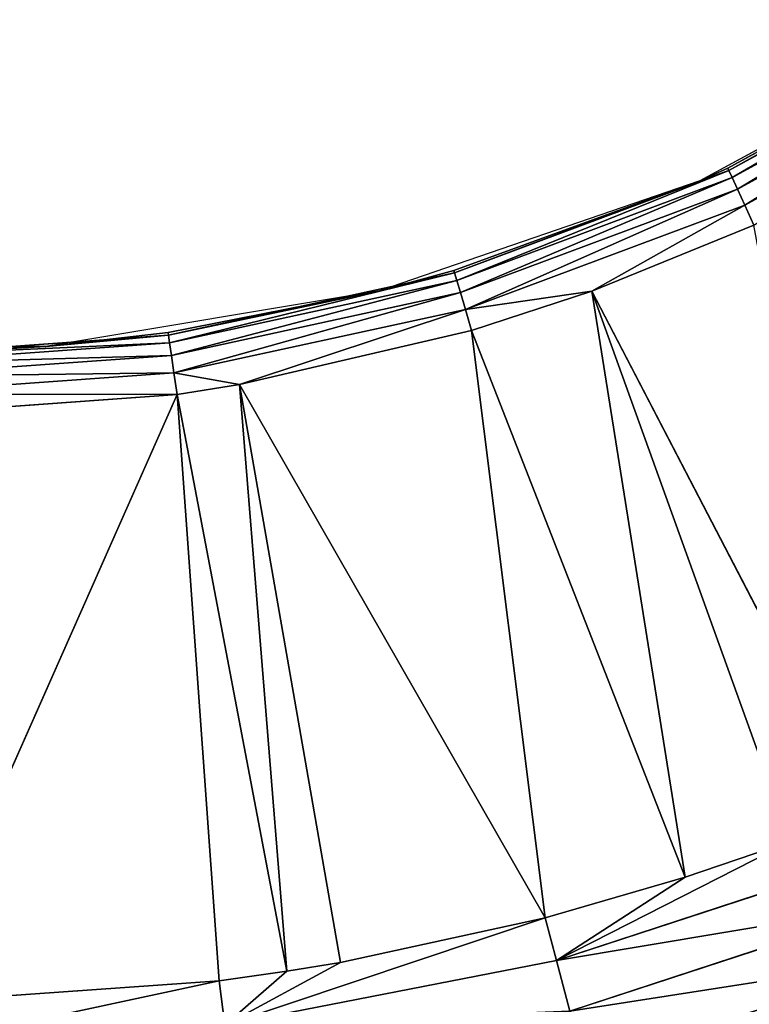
# Model space of a CAD drawing. Extents: x 0 to 605, y 0 to 400.
# Tile 294 of 656: x 303.55 to 309.24, y 183.77 to 191.46. Entities that reach past the tile are written whole.
import ezdxf

# ---------------------------------------------------------------- set-up
doc = ezdxf.new("R2010")
doc.units = 0
doc.header["$LTSCALE"] = 25.4
doc.layers.get('0').update_dxf_attribs({"linetype": 'CONTINUOUS'})

# ---------------------------------------------------------------- blocks, each defined once
blk = doc.blocks.new('ATLANTA610_-_S_STL')
at = {"color": 0}
for p, q in [((308.1099, 24.202, 216.1627), (308.0063, 23.8561, 215.7678)), ((308.1099, 24.202, 216.1627), (308.0063, 23.8561, 215.7678)), ((308.1099, 24.202, 216.1627), (310.6826, 24.1891, 215.3189)), ((308.1099, 24.202, 216.1627), (310.6826, 24.1891, 215.3189)), ((305.3722, 23.503, 215.9267), (305.4175, 23.8648, 216.2706)), ((305.3722, 23.503, 215.9267), (305.4175, 23.8648, 216.2706)), ((307.918, 23.4943, 215.4324), (305.4175, 23.8648, 216.2706)), ((305.4175, 23.8648, 216.2706), (308.0063, 23.8561, 215.7678)), ((307.918, 23.4943, 215.4324), (305.4175, 23.8648, 216.2706)), ((306.3197, 23.5003, 215.7812), (305.4175, 23.8648, 216.2706)), ((305.9022, 23.5016, 215.8508), (305.4175, 23.8648, 216.2706)), ((306.3197, 23.5003, 215.7812), (305.4175, 23.8648, 216.2706)), ((305.9022, 23.5016, 215.8508), (305.4175, 23.8648, 216.2706)), ((305.4175, 23.8648, 216.2706), (308.0063, 23.8561, 215.7678)), ((308.0063, 23.8561, 215.7678), (307.918, 23.4943, 215.4324)), ((308.0063, 23.8561, 215.7678), (307.918, 23.4943, 215.4324)), ((309.8293, 23.4846, 214.8366), (308.0063, 23.8561, 215.7678)), ((308.0063, 23.8561, 215.7678), (310.5302, 23.8432, 214.9402)), ((309.8293, 23.4846, 214.8366), (308.0063, 23.8561, 215.7678)), ((309.0111, 23.489, 215.1163), (308.0063, 23.8561, 215.7678)), ((309.0111, 23.489, 215.1163), (308.0063, 23.8561, 215.7678)), ((308.0063, 23.8561, 215.7678), (310.5302, 23.8432, 214.9402)), ((302.9403, 23.506, 216.0984), (305.044, 18.2168, 211.3481)), ((302.9403, 23.506, 216.0984), (305.044, 18.2168, 211.3481)), ((302.9403, 23.506, 216.0984), (305.3722, 23.503, 215.9267)), ((302.9403, 23.506, 216.0984), (305.3722, 23.503, 215.9267)), ((305.3722, 23.503, 215.9267), (305.044, 18.2168, 211.3481)), ((305.3722, 23.503, 215.9267), (305.044, 18.2168, 211.3481)), ((305.044, 18.2168, 211.3481), (305.9022, 23.5016, 215.8508)), ((305.044, 18.2168, 211.3481), (305.9022, 23.5016, 215.8508)), ((305.3722, 23.503, 215.9267), (305.9022, 23.5016, 215.8508)), ((305.3722, 23.503, 215.9267), (305.9022, 23.5016, 215.8508)), ((305.9022, 23.5016, 215.8508), (305.5323, 18.2168, 211.2704)), ((305.9022, 23.5016, 215.8508), (305.5323, 18.2168, 211.2704)), ((306.3197, 23.5003, 215.7812), (305.5323, 18.2168, 211.2704)), ((306.3197, 23.5003, 215.7812), (305.5323, 18.2168, 211.2704)), ((305.5323, 18.2168, 211.2704), (307.918, 23.4943, 215.4324)), ((305.5323, 18.2168, 211.2704), (307.918, 23.4943, 215.4324)), ((305.9022, 23.5016, 215.8508), (306.3197, 23.5003, 215.7812)), ((305.9022, 23.5016, 215.8508), (306.3197, 23.5003, 215.7812)), ((306.3197, 23.5003, 215.7812), (307.918, 23.4943, 215.4324)), ((306.3197, 23.5003, 215.7812), (307.918, 23.4943, 215.4324)), ((307.918, 23.4943, 215.4324), (307.3428, 18.2168, 210.848)), ((307.918, 23.4943, 215.4324), (307.3428, 18.2168, 210.848)), ((309.0111, 23.489, 215.1163), (307.3428, 18.2168, 210.848)), ((309.0111, 23.489, 215.1163), (307.3428, 18.2168, 210.848)), ((307.918, 23.4943, 215.4324), (309.0111, 23.489, 215.1163)), ((307.918, 23.4943, 215.4324), (309.0111, 23.489, 215.1163)), ((309.0111, 23.489, 215.1163), (308.2828, 18.2168, 210.5411)), ((309.0111, 23.489, 215.1163), (308.2828, 18.2168, 210.5411)), ((309.8293, 23.4846, 214.8366), (308.2828, 18.2168, 210.5411)), ((309.8293, 23.4846, 214.8366), (308.2828, 18.2168, 210.5411)), ((308.2828, 18.2168, 210.5411), (310.4004, 23.4814, 214.6185)), ((308.2828, 18.2168, 210.5411), (310.4004, 23.4814, 214.6185)), ((309.0111, 23.489, 215.1163), (309.8293, 23.4846, 214.8366)), ((309.0111, 23.489, 215.1163), (309.8293, 23.4846, 214.8366)), ((302.6974, 18.2168, 211.5159), (305.044, 18.2168, 211.3481)), ((302.6974, 18.2168, 211.5159), (305.044, 18.2168, 211.3481)), ((305.044, 18.2168, 211.3481), (305.0197, 17.9884, 211.1787)), ((305.0197, 17.9884, 211.1787), (305.5323, 18.2168, 211.2704)), ((305.0197, 17.9884, 211.1787), (305.5323, 18.2168, 211.2704)), ((305.044, 18.2168, 211.3481), (305.0197, 17.9884, 211.1787)), ((305.044, 18.2168, 211.3481), (305.5323, 18.2168, 211.2704)), ((305.044, 18.2168, 211.3481), (305.5323, 18.2168, 211.2704)), ((305.5323, 18.2168, 211.2704), (307.3428, 18.2168, 210.848)), ((307.2946, 17.9884, 210.6839), (305.5323, 18.2168, 211.2704)), ((307.2946, 17.9884, 210.6839), (305.5323, 18.2168, 211.2704)), ((305.5323, 18.2168, 211.2704), (307.3428, 18.2168, 210.848)), ((307.3428, 18.2168, 210.848), (307.2946, 17.9884, 210.6839)), ((307.2946, 17.9884, 210.6839), (308.2828, 18.2168, 210.5411)), ((307.2946, 17.9884, 210.6839), (308.2828, 18.2168, 210.5411)), ((307.3428, 18.2168, 210.848), (307.2946, 17.9884, 210.6839)), ((307.3428, 18.2168, 210.848), (308.2828, 18.2168, 210.5411)), ((307.3428, 18.2168, 210.848), (308.2828, 18.2168, 210.5411)), ((308.2828, 18.2168, 210.5411), (309.476, 17.9884, 209.8702)), ((308.2828, 18.2168, 210.5411), (309.5471, 18.2168, 210.0258)), ((308.2828, 18.2168, 210.5411), (309.476, 17.9884, 209.8702)), ((308.2828, 18.2168, 210.5411), (309.5471, 18.2168, 210.0258)), ((309.5471, 18.2168, 210.0258), (309.476, 17.9884, 209.8702)), ((309.5471, 18.2168, 210.0258), (309.476, 17.9884, 209.8702)), ((302.6974, 17.9884, 211.3448), (305.0197, 17.9884, 211.1787)), ((302.6974, 17.9884, 211.3448), (305.0197, 17.9884, 211.1787)), ((305.0197, 17.9884, 211.1787), (305.0002, 17.7379, 211.0433)), ((305.0197, 17.9884, 211.1787), (305.0002, 17.7379, 211.0433)), ((305.0197, 17.9884, 211.1787), (307.2946, 17.9884, 210.6839)), ((305.0197, 17.9884, 211.1787), (307.2946, 17.9884, 210.6839)), ((307.2946, 17.9884, 210.6839), (307.2561, 17.7379, 210.5526)), ((307.2946, 17.9884, 210.6839), (307.2561, 17.7379, 210.5526)), ((307.2946, 17.9884, 210.6839), (309.476, 17.9884, 209.8702)), ((307.2946, 17.9884, 210.6839), (309.476, 17.9884, 209.8702)), ((309.476, 17.9884, 209.8702), (309.4192, 17.7379, 209.7458)), ((309.476, 17.9884, 209.8702), (309.4192, 17.7379, 209.7458)), ((311.5194, 17.9884, 208.7545), (309.476, 17.9884, 209.8702)), ((311.5194, 17.9884, 208.7545), (309.476, 17.9884, 209.8702)), ((302.6974, 17.7379, 211.208), (305.0002, 17.7379, 211.0433)), ((302.6974, 17.7379, 211.208), (305.0002, 17.7379, 211.0433)), ((305.0002, 17.7379, 211.0433), (304.986, 17.4705, 210.9446)), ((305.0002, 17.7379, 211.0433), (304.986, 17.4705, 210.9446)), ((305.0002, 17.7379, 211.0433), (307.2561, 17.7379, 210.5526)), ((305.0002, 17.7379, 211.0433), (307.2561, 17.7379, 210.5526)), ((307.2561, 17.7379, 210.5526), (307.228, 17.4705, 210.4569)), ((307.2561, 17.7379, 210.5526), (307.228, 17.4705, 210.4569)), ((307.2561, 17.7379, 210.5526), (309.4192, 17.7379, 209.7458)), ((307.2561, 17.7379, 210.5526), (309.4192, 17.7379, 209.7458)), ((309.4192, 17.7379, 209.7458), (309.3777, 17.4705, 209.6551)), ((309.4192, 17.7379, 209.7458), (309.3777, 17.4705, 209.6551)), ((311.4454, 17.7379, 208.6394), (309.4192, 17.7379, 209.7458)), ((311.4454, 17.7379, 208.6394), (309.4192, 17.7379, 209.7458)), ((302.6974, 17.4705, 211.1083), (304.986, 17.4705, 210.9446)), ((302.6974, 17.4705, 211.1083), (304.986, 17.4705, 210.9446)), ((304.986, 17.4705, 210.9446), (304.9774, 17.1917, 210.8846)), ((304.986, 17.4705, 210.9446), (304.9774, 17.1917, 210.8846)), ((304.986, 17.4705, 210.9446), (307.228, 17.4705, 210.4569)), ((304.986, 17.4705, 210.9446), (307.228, 17.4705, 210.4569)), ((307.228, 17.4705, 210.4569), (307.2109, 17.1917, 210.3987)), ((307.228, 17.4705, 210.4569), (307.2109, 17.1917, 210.3987)), ((307.228, 17.4705, 210.4569), (309.3777, 17.4705, 209.6551)), ((307.228, 17.4705, 210.4569), (309.3777, 17.4705, 209.6551)), ((309.3777, 17.4705, 209.6551), (309.3525, 17.1917, 209.5999)), ((309.3777, 17.4705, 209.6551), (309.3525, 17.1917, 209.5999)), ((311.3915, 17.4705, 208.5555), (309.3777, 17.4705, 209.6551)), ((311.3915, 17.4705, 208.5555), (309.3777, 17.4705, 209.6551)), ((302.6974, 17.1917, 211.0476), (304.0187, 16.907, 210.9726)), ((302.6974, 17.1917, 211.0476), (304.0187, 16.907, 210.9726)), ((302.6974, 17.1917, 211.0476), (304.9774, 17.1917, 210.8846)), ((302.6974, 17.1917, 211.0476), (304.9774, 17.1917, 210.8846)), ((304.0187, 16.907, 210.9726), (304.9774, 17.1917, 210.8846)), ((304.0187, 16.907, 210.9726), (304.9774, 17.1917, 210.8846)), ((304.9745, 16.907, 210.8644), (304.9774, 17.1917, 210.8846)), ((304.9745, 16.907, 210.8644), (304.9774, 17.1917, 210.8846)), ((304.9774, 17.1917, 210.8846), (306.6252, 16.907, 210.5377)), ((304.9774, 17.1917, 210.8846), (306.6252, 16.907, 210.5377)), ((304.9774, 17.1917, 210.8846), (307.2109, 17.1917, 210.3987)), ((304.9774, 17.1917, 210.8846), (307.2109, 17.1917, 210.3987)), ((306.6252, 16.907, 210.5377), (307.2109, 17.1917, 210.3987)), ((306.6252, 16.907, 210.5377), (307.2109, 17.1917, 210.3987)), ((307.2052, 16.907, 210.3792), (307.2109, 17.1917, 210.3987)), ((307.2052, 16.907, 210.3792), (307.2109, 17.1917, 210.3987)), ((307.2109, 17.1917, 210.3987), (309.1246, 16.907, 209.6796)), ((307.2109, 17.1917, 210.3987), (309.1246, 16.907, 209.6796)), ((307.2109, 17.1917, 210.3987), (309.3525, 17.1917, 209.5999)), ((307.2109, 17.1917, 210.3987), (309.3525, 17.1917, 209.5999)), ((309.1246, 16.907, 209.6796), (309.3525, 17.1917, 209.5999)), ((309.1246, 16.907, 209.6796), (309.3525, 17.1917, 209.5999)), ((309.3525, 17.1917, 209.5999), (309.3441, 16.907, 209.5814)), ((309.3525, 17.1917, 209.5999), (309.3441, 16.907, 209.5814)), ((311.3587, 17.1917, 208.5044), (309.3525, 17.1917, 209.5999)), ((311.3587, 17.1917, 208.5044), (309.3525, 17.1917, 209.5999)), ((304.0187, 0.0661, 210.9726), (302.6974, 16.907, 211.0273)), ((302.6974, 16.907, 211.0273), (304.0187, 16.907, 210.9726)), ((304.0187, 0.0661, 210.9726), (302.6974, 16.907, 211.0273)), ((302.6974, 16.907, 211.0273), (304.0187, 16.907, 210.9726)), ((304.0187, 0.0661, 210.9726), (304.9745, 16.907, 210.8644)), ((304.0187, 0.0661, 210.9726), (304.9745, 16.907, 210.8644)), ((304.0187, 0.0661, 210.9726), (304.0187, 16.907, 210.9726)), ((304.0187, 16.907, 210.9726), (304.9745, 16.907, 210.8644)), ((304.0187, 0.0661, 210.9726), (304.0187, 16.907, 210.9726)), ((304.0187, 16.907, 210.9726), (304.9745, 16.907, 210.8644)), ((306.6252, 0.0661, 210.5377), (304.9745, 16.907, 210.8644)), ((304.9745, 16.907, 210.8644), (306.6252, 16.907, 210.5377)), ((306.6252, 0.0661, 210.5377), (304.9745, 16.907, 210.8644)), ((304.9745, 16.907, 210.8644), (306.6252, 16.907, 210.5377)), ((306.6252, 0.0661, 210.5377), (307.2052, 16.907, 210.3792)), ((306.6252, 0.0661, 210.5377), (307.2052, 16.907, 210.3792)), ((306.6252, 0.0661, 210.5377), (306.6252, 16.907, 210.5377)), ((306.6252, 16.907, 210.5377), (307.2052, 16.907, 210.3792)), ((306.6252, 0.0661, 210.5377), (306.6252, 16.907, 210.5377)), ((306.6252, 16.907, 210.5377), (307.2052, 16.907, 210.3792)), ((309.1246, 0.0661, 209.6796), (307.2052, 16.907, 210.3792)), ((307.2052, 16.907, 210.3792), (309.1246, 16.907, 209.6796)), ((309.1246, 0.0661, 209.6796), (307.2052, 16.907, 210.3792)), ((307.2052, 16.907, 210.3792), (309.1246, 16.907, 209.6796)), ((309.1246, 0.0661, 209.6796), (309.3441, 16.907, 209.5814)), ((309.1246, 0.0661, 209.6796), (309.3441, 16.907, 209.5814)), ((309.1246, 0.0661, 209.6796), (309.1246, 16.907, 209.6796)), ((309.1246, 16.907, 209.6796), (309.3441, 16.907, 209.5814)), ((309.1246, 0.0661, 209.6796), (309.1246, 16.907, 209.6796)), ((309.1246, 16.907, 209.6796), (309.3441, 16.907, 209.5814)), ((311.4486, 0.0661, 208.4219), (309.3441, 16.907, 209.5814)), ((309.3441, 16.907, 209.5814), (311.3477, 16.907, 208.4873)), ((311.4486, 0.0661, 208.4219), (309.3441, 16.907, 209.5814)), ((309.3441, 16.907, 209.5814), (311.3477, 16.907, 208.4873)), ((304.0187, 0.0661, 210.9726), (301.3762, 0.0661, 210.9726)), ((306.6252, 0.0661, 210.5377), (304.0187, 0.0661, 210.9726)), ((309.1246, 0.0661, 209.6796), (306.6252, 0.0661, 210.5377)), ((311.4486, 0.0661, 208.4219), (309.1246, 0.0661, 209.6796))]:
    blk.add_line(p, q, dxfattribs=at)
mesh = blk.add_polyface(dxfattribs=at)
corners = [(309.7007, 24.7541, 216.664), (310.8495, 24.4926, 215.735), (308.2234, 24.5055, 216.5964)]
mesh.append_faces([[corners[k] for k in face] for face in [(0, 1, 2)]], dxfattribs={"color": 0})
mesh = blk.add_polyface(dxfattribs=at)
corners = [(308.1099, 24.202, 216.1627), (310.8495, 24.4926, 215.735), (310.6826, 24.1891, 215.3189), (308.2234, 24.5055, 216.5964)]
mesh.append_faces([[corners[k] for k in face] for face in [(0, 1, 2), (1, 0, 3)]], dxfattribs={"vtx0": -1, "color": 0})
mesh = blk.add_polyface(dxfattribs=at)
corners = [(305.4175, 23.8648, 216.2706), (308.1099, 24.202, 216.1627), (308.0063, 23.8561, 215.7678), (305.4707, 24.2107, 216.6754)]
mesh.append_faces([[corners[k] for k in face] for face in [(0, 1, 2), (1, 0, 3)]], dxfattribs={"vtx0": -1, "color": 0})
mesh = blk.add_polyface(dxfattribs=at)
corners = [(308.0063, 23.8561, 215.7678), (310.6826, 24.1891, 215.3189), (310.5302, 23.8432, 214.9402), (308.1099, 24.202, 216.1627)]
mesh.append_faces([[corners[k] for k in face] for face in [(0, 1, 2), (1, 0, 3)]], dxfattribs={"vtx0": -1, "color": 0})
mesh = blk.add_polyface(dxfattribs=at)
corners = [(302.9443, 23.8679, 216.4452), (305.3722, 23.503, 215.9267), (302.9403, 23.506, 216.0984), (305.4175, 23.8648, 216.2706)]
mesh.append_faces([[corners[k] for k in face] for face in [(0, 1, 2), (1, 0, 3)]], dxfattribs={"vtx0": -1, "color": 0})
mesh = blk.add_polyface(dxfattribs=at)
corners = [(305.9022, 23.5016, 215.8508), (305.3722, 23.503, 215.9267), (305.4175, 23.8648, 216.2706)]
mesh.append_faces([[corners[k] for k in face] for face in [(0, 1, 2)]], dxfattribs={"color": 0})
mesh = blk.add_polyface(dxfattribs=at)
corners = [(308.0063, 23.8561, 215.7678), (307.918, 23.4943, 215.4324), (305.4175, 23.8648, 216.2706)]
mesh.append_faces([[corners[k] for k in face] for face in [(0, 1, 2)]], dxfattribs={"color": 0})
mesh = blk.add_polyface(dxfattribs=at)
corners = [(307.918, 23.4943, 215.4324), (306.3197, 23.5003, 215.7812), (305.4175, 23.8648, 216.2706)]
mesh.append_faces([[corners[k] for k in face] for face in [(0, 1, 2)]], dxfattribs={"color": 0})
mesh = blk.add_polyface(dxfattribs=at)
corners = [(306.3197, 23.5003, 215.7812), (305.9022, 23.5016, 215.8508), (305.4175, 23.8648, 216.2706)]
mesh.append_faces([[corners[k] for k in face] for face in [(0, 1, 2)]], dxfattribs={"color": 0})
mesh = blk.add_polyface(dxfattribs=at)
corners = [(309.0111, 23.489, 215.1163), (307.918, 23.4943, 215.4324), (308.0063, 23.8561, 215.7678)]
mesh.append_faces([[corners[k] for k in face] for face in [(0, 1, 2)]], dxfattribs={"color": 0})
mesh = blk.add_polyface(dxfattribs=at)
corners = [(310.5302, 23.8432, 214.9402), (309.8293, 23.4846, 214.8366), (308.0063, 23.8561, 215.7678)]
mesh.append_faces([[corners[k] for k in face] for face in [(0, 1, 2)]], dxfattribs={"color": 0})
mesh = blk.add_polyface(dxfattribs=at)
corners = [(309.8293, 23.4846, 214.8366), (309.0111, 23.489, 215.1163), (308.0063, 23.8561, 215.7678)]
mesh.append_faces([[corners[k] for k in face] for face in [(0, 1, 2)]], dxfattribs={"color": 0})
mesh = blk.add_polyface(dxfattribs=at)
corners = [(305.044, 18.2168, 211.3481), (302.6974, 18.2168, 211.5159), (302.9403, 23.506, 216.0984)]
mesh.append_faces([[corners[k] for k in face] for face in [(0, 1, 2)]], dxfattribs={"color": 0})
mesh = blk.add_polyface(dxfattribs=at)
corners = [(305.3722, 23.503, 215.9267), (305.044, 18.2168, 211.3481), (302.9403, 23.506, 216.0984)]
mesh.append_faces([[corners[k] for k in face] for face in [(0, 1, 2)]], dxfattribs={"color": 0})
mesh = blk.add_polyface(dxfattribs=at)
corners = [(305.9022, 23.5016, 215.8508), (305.044, 18.2168, 211.3481), (305.3722, 23.503, 215.9267)]
mesh.append_faces([[corners[k] for k in face] for face in [(0, 1, 2)]], dxfattribs={"color": 0})
mesh = blk.add_polyface(dxfattribs=at)
corners = [(305.9022, 23.5016, 215.8508), (305.5323, 18.2168, 211.2704), (305.044, 18.2168, 211.3481)]
mesh.append_faces([[corners[k] for k in face] for face in [(0, 1, 2)]], dxfattribs={"color": 0})
mesh = blk.add_polyface(dxfattribs=at)
corners = [(306.3197, 23.5003, 215.7812), (305.5323, 18.2168, 211.2704), (305.9022, 23.5016, 215.8508)]
mesh.append_faces([[corners[k] for k in face] for face in [(0, 1, 2)]], dxfattribs={"color": 0})
mesh = blk.add_polyface(dxfattribs=at)
corners = [(307.918, 23.4943, 215.4324), (305.5323, 18.2168, 211.2704), (306.3197, 23.5003, 215.7812)]
mesh.append_faces([[corners[k] for k in face] for face in [(0, 1, 2)]], dxfattribs={"color": 0})
mesh = blk.add_polyface(dxfattribs=at)
corners = [(307.918, 23.4943, 215.4324), (307.3428, 18.2168, 210.848), (305.5323, 18.2168, 211.2704)]
mesh.append_faces([[corners[k] for k in face] for face in [(0, 1, 2)]], dxfattribs={"color": 0})
mesh = blk.add_polyface(dxfattribs=at)
corners = [(309.0111, 23.489, 215.1163), (307.3428, 18.2168, 210.848), (307.918, 23.4943, 215.4324)]
mesh.append_faces([[corners[k] for k in face] for face in [(0, 1, 2)]], dxfattribs={"color": 0})
mesh = blk.add_polyface(dxfattribs=at)
corners = [(309.0111, 23.489, 215.1163), (308.2828, 18.2168, 210.5411), (307.3428, 18.2168, 210.848)]
mesh.append_faces([[corners[k] for k in face] for face in [(0, 1, 2)]], dxfattribs={"color": 0})
mesh = blk.add_polyface(dxfattribs=at)
corners = [(309.8293, 23.4846, 214.8366), (308.2828, 18.2168, 210.5411), (309.0111, 23.489, 215.1163)]
mesh.append_faces([[corners[k] for k in face] for face in [(0, 1, 2)]], dxfattribs={"color": 0})
mesh = blk.add_polyface(dxfattribs=at)
corners = [(310.4004, 23.4814, 214.6185), (308.2828, 18.2168, 210.5411), (309.8293, 23.4846, 214.8366)]
mesh.append_faces([[corners[k] for k in face] for face in [(0, 1, 2)]], dxfattribs={"color": 0})
mesh = blk.add_polyface(dxfattribs=at)
corners = [(310.4004, 23.4814, 214.6185), (309.5471, 18.2168, 210.0258), (308.2828, 18.2168, 210.5411)]
mesh.append_faces([[corners[k] for k in face] for face in [(0, 1, 2)]], dxfattribs={"color": 0})
mesh = blk.add_polyface(dxfattribs=at)
corners = [(305.044, 18.2168, 211.3481), (302.6974, 17.9884, 211.3448), (302.6974, 18.2168, 211.5159), (305.0197, 17.9884, 211.1787)]
mesh.append_faces([[corners[k] for k in face] for face in [(0, 1, 2), (1, 0, 3)]], dxfattribs={"vtx0": -1, "color": 0})
mesh = blk.add_polyface(dxfattribs=at)
corners = [(307.2946, 17.9884, 210.6839), (305.0197, 17.9884, 211.1787), (305.5323, 18.2168, 211.2704)]
mesh.append_faces([[corners[k] for k in face] for face in [(0, 1, 2)]], dxfattribs={"color": 0})
mesh = blk.add_polyface(dxfattribs=at)
corners = [(305.5323, 18.2168, 211.2704), (305.0197, 17.9884, 211.1787), (305.044, 18.2168, 211.3481)]
mesh.append_faces([[corners[k] for k in face] for face in [(0, 1, 2)]], dxfattribs={"color": 0})
mesh = blk.add_polyface(dxfattribs=at)
corners = [(307.3428, 18.2168, 210.848), (307.2946, 17.9884, 210.6839), (305.5323, 18.2168, 211.2704)]
mesh.append_faces([[corners[k] for k in face] for face in [(0, 1, 2)]], dxfattribs={"color": 0})
mesh = blk.add_polyface(dxfattribs=at)
corners = [(309.476, 17.9884, 209.8702), (307.2946, 17.9884, 210.6839), (308.2828, 18.2168, 210.5411)]
mesh.append_faces([[corners[k] for k in face] for face in [(0, 1, 2)]], dxfattribs={"color": 0})
mesh = blk.add_polyface(dxfattribs=at)
corners = [(308.2828, 18.2168, 210.5411), (307.2946, 17.9884, 210.6839), (307.3428, 18.2168, 210.848)]
mesh.append_faces([[corners[k] for k in face] for face in [(0, 1, 2)]], dxfattribs={"color": 0})
mesh = blk.add_polyface(dxfattribs=at)
corners = [(309.5471, 18.2168, 210.0258), (309.476, 17.9884, 209.8702), (308.2828, 18.2168, 210.5411)]
mesh.append_faces([[corners[k] for k in face] for face in [(0, 1, 2)]], dxfattribs={"color": 0})
mesh = blk.add_polyface(dxfattribs=at)
corners = [(311.5194, 17.9884, 208.7545), (309.476, 17.9884, 209.8702), (309.5471, 18.2168, 210.0258)]
mesh.append_faces([[corners[k] for k in face] for face in [(0, 1, 2)]], dxfattribs={"color": 0})
mesh = blk.add_polyface(dxfattribs=at)
corners = [(305.0197, 17.9884, 211.1787), (302.6974, 17.7379, 211.208), (302.6974, 17.9884, 211.3448), (305.0002, 17.7379, 211.0433)]
mesh.append_faces([[corners[k] for k in face] for face in [(0, 1, 2), (1, 0, 3)]], dxfattribs={"vtx0": -1, "color": 0})
mesh = blk.add_polyface(dxfattribs=at)
corners = [(305.0197, 17.9884, 211.1787), (307.2561, 17.7379, 210.5526), (305.0002, 17.7379, 211.0433), (307.2946, 17.9884, 210.6839)]
mesh.append_faces([[corners[k] for k in face] for face in [(0, 1, 2), (1, 0, 3)]], dxfattribs={"vtx0": -1, "color": 0})
mesh = blk.add_polyface(dxfattribs=at)
corners = [(307.2946, 17.9884, 210.6839), (309.4192, 17.7379, 209.7458), (307.2561, 17.7379, 210.5526), (309.476, 17.9884, 209.8702)]
mesh.append_faces([[corners[k] for k in face] for face in [(0, 1, 2), (1, 0, 3)]], dxfattribs={"vtx0": -1, "color": 0})
mesh = blk.add_polyface(dxfattribs=at)
corners = [(309.476, 17.9884, 209.8702), (311.4454, 17.7379, 208.6394), (309.4192, 17.7379, 209.7458), (311.5194, 17.9884, 208.7545)]
mesh.append_faces([[corners[k] for k in face] for face in [(0, 1, 2), (1, 0, 3)]], dxfattribs={"vtx0": -1, "color": 0})
mesh = blk.add_polyface(dxfattribs=at)
corners = [(305.0002, 17.7379, 211.0433), (302.6974, 17.4705, 211.1083), (302.6974, 17.7379, 211.208), (304.986, 17.4705, 210.9446)]
mesh.append_faces([[corners[k] for k in face] for face in [(0, 1, 2), (1, 0, 3)]], dxfattribs={"vtx0": -1, "color": 0})
mesh = blk.add_polyface(dxfattribs=at)
corners = [(305.0002, 17.7379, 211.0433), (307.228, 17.4705, 210.4569), (304.986, 17.4705, 210.9446), (307.2561, 17.7379, 210.5526)]
mesh.append_faces([[corners[k] for k in face] for face in [(0, 1, 2), (1, 0, 3)]], dxfattribs={"vtx0": -1, "color": 0})
mesh = blk.add_polyface(dxfattribs=at)
corners = [(307.2561, 17.7379, 210.5526), (309.3777, 17.4705, 209.6551), (307.228, 17.4705, 210.4569), (309.4192, 17.7379, 209.7458)]
mesh.append_faces([[corners[k] for k in face] for face in [(0, 1, 2), (1, 0, 3)]], dxfattribs={"vtx0": -1, "color": 0})
mesh = blk.add_polyface(dxfattribs=at)
corners = [(309.4192, 17.7379, 209.7458), (311.3915, 17.4705, 208.5555), (309.3777, 17.4705, 209.6551), (311.4454, 17.7379, 208.6394)]
mesh.append_faces([[corners[k] for k in face] for face in [(0, 1, 2), (1, 0, 3)]], dxfattribs={"vtx0": -1, "color": 0})
mesh = blk.add_polyface(dxfattribs=at)
corners = [(304.986, 17.4705, 210.9446), (302.6974, 17.1917, 211.0476), (302.6974, 17.4705, 211.1083), (304.9774, 17.1917, 210.8846)]
mesh.append_faces([[corners[k] for k in face] for face in [(0, 1, 2), (1, 0, 3)]], dxfattribs={"vtx0": -1, "color": 0})
mesh = blk.add_polyface(dxfattribs=at)
corners = [(304.986, 17.4705, 210.9446), (307.2109, 17.1917, 210.3987), (304.9774, 17.1917, 210.8846), (307.228, 17.4705, 210.4569)]
mesh.append_faces([[corners[k] for k in face] for face in [(0, 1, 2), (1, 0, 3)]], dxfattribs={"vtx0": -1, "color": 0})
mesh = blk.add_polyface(dxfattribs=at)
corners = [(307.228, 17.4705, 210.4569), (309.3525, 17.1917, 209.5999), (307.2109, 17.1917, 210.3987), (309.3777, 17.4705, 209.6551)]
mesh.append_faces([[corners[k] for k in face] for face in [(0, 1, 2), (1, 0, 3)]], dxfattribs={"vtx0": -1, "color": 0})
mesh = blk.add_polyface(dxfattribs=at)
corners = [(309.3777, 17.4705, 209.6551), (311.3587, 17.1917, 208.5044), (309.3525, 17.1917, 209.5999), (311.3915, 17.4705, 208.5555)]
mesh.append_faces([[corners[k] for k in face] for face in [(0, 1, 2), (1, 0, 3)]], dxfattribs={"vtx0": -1, "color": 0})
mesh = blk.add_polyface(dxfattribs=at)
corners = [(304.0187, 16.907, 210.9726), (302.6974, 16.907, 211.0273), (302.6974, 17.1917, 211.0476)]
mesh.append_faces([[corners[k] for k in face] for face in [(0, 1, 2)]], dxfattribs={"color": 0})
mesh = blk.add_polyface(dxfattribs=at)
corners = [(304.9774, 17.1917, 210.8846), (304.0187, 16.907, 210.9726), (302.6974, 17.1917, 211.0476)]
mesh.append_faces([[corners[k] for k in face] for face in [(0, 1, 2)]], dxfattribs={"color": 0})
mesh = blk.add_polyface(dxfattribs=at)
corners = [(304.9774, 17.1917, 210.8846), (304.9745, 16.907, 210.8644), (304.0187, 16.907, 210.9726)]
mesh.append_faces([[corners[k] for k in face] for face in [(0, 1, 2)]], dxfattribs={"color": 0})
mesh = blk.add_polyface(dxfattribs=at)
corners = [(306.6252, 16.907, 210.5377), (304.9745, 16.907, 210.8644), (304.9774, 17.1917, 210.8846)]
mesh.append_faces([[corners[k] for k in face] for face in [(0, 1, 2)]], dxfattribs={"color": 0})
mesh = blk.add_polyface(dxfattribs=at)
corners = [(307.2109, 17.1917, 210.3987), (306.6252, 16.907, 210.5377), (304.9774, 17.1917, 210.8846)]
mesh.append_faces([[corners[k] for k in face] for face in [(0, 1, 2)]], dxfattribs={"color": 0})
mesh = blk.add_polyface(dxfattribs=at)
corners = [(307.2109, 17.1917, 210.3987), (307.2052, 16.907, 210.3792), (306.6252, 16.907, 210.5377)]
mesh.append_faces([[corners[k] for k in face] for face in [(0, 1, 2)]], dxfattribs={"color": 0})
mesh = blk.add_polyface(dxfattribs=at)
corners = [(309.1246, 16.907, 209.6796), (307.2052, 16.907, 210.3792), (307.2109, 17.1917, 210.3987)]
mesh.append_faces([[corners[k] for k in face] for face in [(0, 1, 2)]], dxfattribs={"color": 0})
mesh = blk.add_polyface(dxfattribs=at)
corners = [(309.3525, 17.1917, 209.5999), (309.1246, 16.907, 209.6796), (307.2109, 17.1917, 210.3987)]
mesh.append_faces([[corners[k] for k in face] for face in [(0, 1, 2)]], dxfattribs={"color": 0})
mesh = blk.add_polyface(dxfattribs=at)
corners = [(309.3525, 17.1917, 209.5999), (309.3441, 16.907, 209.5814), (309.1246, 16.907, 209.6796)]
mesh.append_faces([[corners[k] for k in face] for face in [(0, 1, 2)]], dxfattribs={"color": 0})
mesh = blk.add_polyface(dxfattribs=at)
corners = [(309.3525, 17.1917, 209.5999), (311.3477, 16.907, 208.4873), (309.3441, 16.907, 209.5814), (311.3587, 17.1917, 208.5044)]
mesh.append_faces([[corners[k] for k in face] for face in [(0, 1, 2), (1, 0, 3)]], dxfattribs={"vtx0": -1, "color": 0})
mesh = blk.add_polyface(dxfattribs=at)
corners = [(304.0187, 0.0661, 210.9726), (301.3762, 0.0661, 210.9726), (302.6974, 16.907, 211.0273)]
mesh.append_faces([[corners[k] for k in face] for face in [(0, 1, 2)]], dxfattribs={"color": 0})
mesh = blk.add_polyface(dxfattribs=at)
corners = [(304.0187, 0.0661, 210.9726), (302.6974, 16.907, 211.0273), (304.0187, 16.907, 210.9726)]
mesh.append_faces([[corners[k] for k in face] for face in [(0, 1, 2)]], dxfattribs={"color": 0})
mesh = blk.add_polyface(dxfattribs=at)
corners = [(306.6252, 0.0661, 210.5377), (304.0187, 0.0661, 210.9726), (304.9745, 16.907, 210.8644)]
mesh.append_faces([[corners[k] for k in face] for face in [(0, 1, 2)]], dxfattribs={"color": 0})
mesh = blk.add_polyface(dxfattribs=at)
corners = [(304.9745, 16.907, 210.8644), (304.0187, 0.0661, 210.9726), (304.0187, 16.907, 210.9726)]
mesh.append_faces([[corners[k] for k in face] for face in [(0, 1, 2)]], dxfattribs={"color": 0})
mesh = blk.add_polyface(dxfattribs=at)
corners = [(306.6252, 0.0661, 210.5377), (304.9745, 16.907, 210.8644), (306.6252, 16.907, 210.5377)]
mesh.append_faces([[corners[k] for k in face] for face in [(0, 1, 2)]], dxfattribs={"color": 0})
mesh = blk.add_polyface(dxfattribs=at)
corners = [(309.1246, 0.0661, 209.6796), (306.6252, 0.0661, 210.5377), (307.2052, 16.907, 210.3792)]
mesh.append_faces([[corners[k] for k in face] for face in [(0, 1, 2)]], dxfattribs={"color": 0})
mesh = blk.add_polyface(dxfattribs=at)
corners = [(307.2052, 16.907, 210.3792), (306.6252, 0.0661, 210.5377), (306.6252, 16.907, 210.5377)]
mesh.append_faces([[corners[k] for k in face] for face in [(0, 1, 2)]], dxfattribs={"color": 0})
mesh = blk.add_polyface(dxfattribs=at)
corners = [(309.1246, 0.0661, 209.6796), (307.2052, 16.907, 210.3792), (309.1246, 16.907, 209.6796)]
mesh.append_faces([[corners[k] for k in face] for face in [(0, 1, 2)]], dxfattribs={"color": 0})
mesh = blk.add_polyface(dxfattribs=at)
corners = [(311.4486, 0.0661, 208.4219), (309.1246, 0.0661, 209.6796), (309.3441, 16.907, 209.5814)]
mesh.append_faces([[corners[k] for k in face] for face in [(0, 1, 2)]], dxfattribs={"color": 0})
mesh = blk.add_polyface(dxfattribs=at)
corners = [(309.3441, 16.907, 209.5814), (309.1246, 0.0661, 209.6796), (309.1246, 16.907, 209.6796)]
mesh.append_faces([[corners[k] for k in face] for face in [(0, 1, 2)]], dxfattribs={"color": 0})
mesh = blk.add_polyface(dxfattribs=at)
corners = [(311.4486, 0.0661, 208.4219), (309.3441, 16.907, 209.5814), (311.3477, 16.907, 208.4873)]
mesh.append_faces([[corners[k] for k in face] for face in [(0, 1, 2)]], dxfattribs={"color": 0})

msp = doc.modelspace()

# ---------------------------------------------------------------- block references
at = {"color": 254, "extrusion": (0, -1, 5.55112e-17)}
msp.add_blockref('ATLANTA610_-_S_STL', (-0.2686, -0.0661, -399.8831), dxfattribs=at)

doc.saveas('drawing.dxf')
